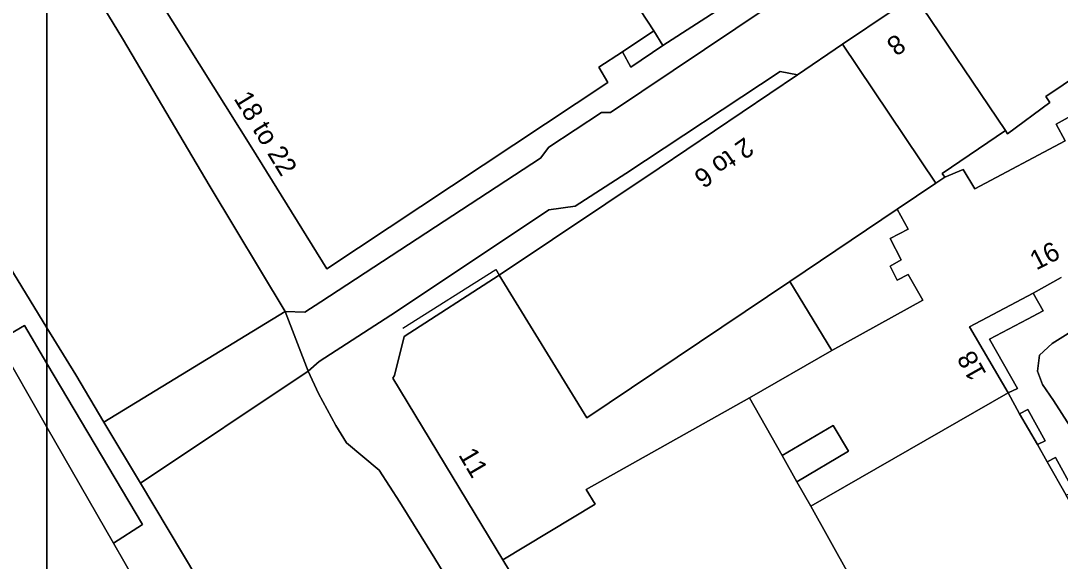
# Model space of a CAD drawing. Extents: x 529240 to 530363, y 179600 to 180767.
# Drawn here: x 529714 to 529795.1, y 180519 to 180561.3 of the extents above; entities that cross this region are included whole.
import ezdxf

# ---------------------------------------------------------------- set-up
doc = ezdxf.new("R2010")
doc.units = 0
for name, color, linetype in [('Building', 7, 'Continuous'), ('General surface', 7, 'Continuous'), ('Road Or Track', 7, 'Continuous'), ('Roadside', 7, 'Continuous'), ('Unclassified', 7, 'Continuous')]:
    doc.layers.add(name, color=color, linetype=linetype)

msp = doc.modelspace()

# ---------------------------------------------------------------- linework, layer by layer
at = {"layer": 'Building'}
for points in [[(529763.4, 180560.5), (529764.1, 180559.35), (529778.05, 180568.35), (529770.55, 180580.2), (529756.5, 180571.05)], [(529722.8, 180566.05), (529732, 180551.35), (529737.85, 180541.9), (529759.8, 180556.45), (529759.1, 180557.65), (529760.95, 180558.85), (529763.4, 180560.5), (529756.5, 180571.05), (529751.15, 180579.2), (529746.9, 180576.45), (529742.9, 180573.8), (529738.9, 180571.2), (529736.4, 180575)], [(529806.15, 180563.55), (529799.55, 180573.9), (529783.75, 180563.25), (529790.85, 180552.7), (529791, 180552.45), (529794.3, 180554.9), (529794, 180555.35), (529798.05, 180558.1)], [(529790.85, 180552.7), (529783.75, 180563.25), (529782.15, 180562.15), (529782, 180562.05), (529778.13, 180559.44), (529785.42, 180548.59), (529786.1, 180549.05), (529785.9, 180549.35)], [(529782.4, 180546.55), (529785.42, 180548.59), (529778.13, 180559.44), (529774.6, 180557.05), (529763.8, 180549.75), (529751.3, 180541.4), (529758.15, 180530.25), (529774, 180540.9)], [(529774, 180540.9), (529758.15, 180530.25), (529751.3, 180541.4), (529743.9, 180536.6), (529743.15, 180533.55), (529743, 180533.35), (529749.95, 180521.85), (529751.6, 180519.15), (529758.8, 180523.5), (529758.1, 180524.65), (529770.85, 180531.8), (529777.3, 180535.5)], [(529716, 180513.56), (529716, 180529.528), (529712.15, 180536.25), (529710.4, 180539.3), (529688.75, 180526.4), (529701.15, 180504.7), (529703.1, 180505.8)], [(529716, 180529.528), (529716, 180534.492), (529714.25, 180537.45), (529712.15, 180536.25)], [(529716, 180529.528), (529721.2, 180520.45), (529723.45, 180521.9), (529716, 180534.492)], [(529768.1, 180490.9), (529784.4, 180500), (529791, 180503.75), (529802.3, 180510.1), (529803.2, 180510.75), (529801.1, 180514.4), (529796.3, 180523), (529795.6, 180524.2), (529794.1, 180526.8), (529793.35, 180528.15), (529791.95, 180530.55), (529791.05, 180532.2), (529775.65, 180523.35), (529778.6, 180518.05), (529771.5, 180513.85), (529769.5, 180512.7), (529759.2, 180506.6), (529760.3, 180504.8), (529760.85, 180503.85), (529761.8, 180504.3), (529764.3, 180500), (529767.75, 180494.05), (529766.65, 180493.35), (529766.95, 180492.85)], [(529770.85, 180531.8), (529758.1, 180524.65), (529758.8, 180523.5), (529751.6, 180519.15), (529759.2, 180506.6), (529769.5, 180512.7), (529768.2, 180515.2), (529770.1, 180516.25), (529771.5, 180513.85), (529778.6, 180518.05), (529775.65, 180523.35), (529774.55, 180525.25), (529773.4, 180527.3)], [(529716, 180513.56), (529722.8, 180517.65), (529721.2, 180520.45), (529716, 180529.528)]]:
    msp.add_lwpolyline(points, close=True, dxfattribs=at)
for points in [[(529764.1, 180559.35), (529778.05, 180568.35), (529770.55, 180580.2)], [(529756.5, 180571.05), (529763.4, 180560.5)], [(529722.8, 180566.05), (529732, 180551.35), (529737.85, 180541.9), (529759.8, 180556.45), (529759.1, 180557.65), (529760.95, 180558.85)], [(529783.75, 180563.25), (529790.85, 180552.7)], [(529778.13, 180559.44), (529782, 180562.05)], [(529760.95, 180558.85), (529763.4, 180560.5)], [(529763.4, 180560.5), (529764.1, 180559.35)], [(529774.6, 180557.05), (529778.13, 180559.44)], [(529778.13, 180559.44), (529785.42, 180548.59)], [(529790.85, 180552.7), (529791, 180552.45), (529794.3, 180554.9), (529794, 180555.35), (529798.05, 180558.1)], [(529751.3, 180541.4), (529763.8, 180549.75), (529774.6, 180557.05)], [(529799.3, 180555.7), (529794.8, 180553.2), (529795.5, 180551.9), (529788.45, 180548.15), (529787.55, 180549.65), (529786.1, 180549.05), (529785.42, 180548.59), (529782.4, 180546.55), (529783.25, 180545), (529781.85, 180544.25), (529782.7, 180542.6), (529781.85, 180542.1), (529782.4, 180541), (529783.25, 180541.45), (529784.4, 180539.45), (529777.3, 180535.5), (529770.85, 180531.8), (529773.4, 180527.3), (529777.4, 180529.65), (529778.6, 180527.65), (529774.55, 180525.25), (529775.65, 180523.35), (529791.05, 180532.2), (529788.05, 180537.35), (529791.67, 180539.29), (529793, 180540), (529795.2, 180541.2)], [(529786.1, 180549.05), (529787.55, 180549.65), (529788.45, 180548.15), (529795.5, 180551.9), (529794.8, 180553.2), (529799.3, 180555.7)], [(529786.1, 180549.05), (529785.9, 180549.35), (529790.85, 180552.7)], [(529785.42, 180548.59), (529786.1, 180549.05)], [(529782.4, 180546.55), (529785.42, 180548.59)], [(529774, 180540.9), (529782.4, 180546.55)], [(529777.3, 180535.5), (529784.4, 180539.45), (529783.25, 180541.45), (529782.4, 180541), (529781.85, 180542.1), (529782.7, 180542.6), (529781.85, 180544.25), (529783.25, 180545), (529782.4, 180546.55)], [(529751.6, 180519.15), (529749.95, 180521.85), (529743, 180533.35), (529743.15, 180533.55), (529743.9, 180536.6), (529751.3, 180541.4)], [(529751.3, 180541.4), (529758.15, 180530.25), (529774, 180540.9)], [(529774, 180540.9), (529777.3, 180535.5)], [(529793, 180540), (529795.2, 180541.2)], [(529791.05, 180532.2), (529788.05, 180537.35), (529791.67, 180539.29), (529793, 180540)], [(529712.15, 180536.25), (529716, 180529.528)], [(529770.85, 180531.8), (529777.3, 180535.5)], [(529775.65, 180523.35), (529791.05, 180532.2)], [(529791.95, 180530.55), (529791.05, 180532.2)], [(529751.6, 180519.15), (529758.8, 180523.5), (529758.1, 180524.65), (529770.85, 180531.8)], [(529773.4, 180527.3), (529770.85, 180531.8)], [(529793.35, 180528.15), (529791.95, 180530.55)], [(529716, 180529.528), (529721.2, 180520.45)], [(529773.4, 180527.3), (529777.4, 180529.65), (529778.6, 180527.65), (529774.55, 180525.25)], [(529794.1, 180526.8), (529793.35, 180528.15)], [(529774.55, 180525.25), (529773.4, 180527.3)], [(529795.6, 180524.2), (529794.1, 180526.8)], [(529775.65, 180523.35), (529774.55, 180525.25)], [(529771.5, 180513.85), (529778.6, 180518.05), (529775.65, 180523.35)], [(529721.2, 180520.45), (529722.8, 180517.65)], [(529759.2, 180506.6), (529751.6, 180519.15)]]:
    msp.add_lwpolyline(points, dxfattribs=at)
at = {"layer": 'General surface'}
for points in [[(529764.1, 180559.35), (529763.4, 180560.5), (529760.95, 180558.85), (529761.6, 180557.65)], [(529798.05, 180558.1), (529794, 180555.35), (529794.3, 180554.9), (529791, 180552.45), (529790.85, 180552.7), (529785.9, 180549.35), (529786.1, 180549.05), (529787.55, 180549.65), (529788.45, 180548.15), (529795.5, 180551.9), (529794.8, 180553.2), (529799.3, 180555.7)], [(529774, 180540.9), (529777.3, 180535.5), (529784.4, 180539.45), (529783.25, 180541.45), (529782.4, 180541), (529781.85, 180542.1), (529782.7, 180542.6), (529781.85, 180544.25), (529783.25, 180545), (529782.4, 180546.55)], [(529793, 180540), (529791.67, 180539.29), (529788.05, 180537.35), (529791.05, 180532.2), (529791.8, 180532.55), (529789.6, 180536.4), (529792.57, 180537.95), (529793.8, 180538.6)], [(529793.35, 180528.15), (529793.95, 180528.45), (529792.6, 180530.9), (529791.95, 180530.55)], [(529773.4, 180527.3), (529774.55, 180525.25), (529778.6, 180527.65), (529777.4, 180529.65)], [(529795.6, 180524.2), (529796.2, 180524.5), (529794.75, 180527.15), (529794.1, 180526.8)]]:
    msp.add_lwpolyline(points, close=True, dxfattribs=at)
at = {"layer": 'Road Or Track'}
for points in [[(529716, 180537.288), (529716, 180569.641), (529714.45, 180572.2), (529713.05, 180572.95), (529711, 180576.3), (529710.55, 180577.25), (529710.5, 180577.9), (529702.5, 180573.56), (529704, 180571), (529704, 180570.6), (529703.5, 180570.45), (529703.25, 180570.35), (529702.7, 180571), (529696.94, 180567.73), (529697.4, 180567.65), (529697.5, 180567.6), (529698, 180567.3), (529698.5, 180566.9), (529698.85, 180566.4), (529698.9, 180566.3), (529703.3, 180558.95), (529708.8, 180549.4), (529713.4, 180541.55)], [(529716, 180537.288), (529718.25, 180533.6), (529720.45, 180529.92), (529734.6, 180538.55), (529728.75, 180548.3), (529721.9, 180559.9), (529716, 180569.641)], [(529736.4, 180533.9), (529737.25, 180534.65), (529743.3, 180538.55), (529755.2, 180546.5), (529757.25, 180546.8), (529761.2, 180549.35), (529773.25, 180557.3), (529774.6, 180557.05), (529778.13, 180559.44), (529782, 180562.05), (529781.95, 180562.85), (529782.55, 180563.55), (529783.75, 180564.45), (529780.65, 180567.9), (529772.25, 180562.3), (529760, 180554.1), (529759.3, 180554.1), (529755.2, 180551.4), (529754.55, 180550.55), (529737.4, 180539.3), (529736.15, 180538.5), (529734.6, 180538.55)], [(529734.6, 180538.55), (529720.45, 180529.92), (529723.3, 180525.14), (529736.4, 180533.9)]]:
    msp.add_lwpolyline(points, close=True, dxfattribs=at)
for points in [[(529734.6, 180538.55), (529728.75, 180548.3), (529721.9, 180559.9), (529716, 180569.641)], [(529696.94, 180567.73), (529697.4, 180567.65), (529697.5, 180567.6), (529698, 180567.3), (529698.5, 180566.9), (529698.85, 180566.4), (529698.9, 180566.3), (529703.3, 180558.95), (529708.8, 180549.4), (529713.4, 180541.55), (529716, 180537.288)], [(529780.65, 180567.9), (529772.25, 180562.3), (529760, 180554.1), (529759.3, 180554.1), (529755.2, 180551.4), (529754.55, 180550.55), (529737.4, 180539.3), (529736.15, 180538.5), (529734.6, 180538.55)], [(529736.4, 180533.9), (529737.25, 180534.65), (529743.3, 180538.55), (529755.2, 180546.5), (529757.25, 180546.8), (529761.2, 180549.35), (529773.25, 180557.3), (529774.6, 180557.05)], [(529810.1, 180518.5), (529808.6, 180521.15), (529807.15, 180523.8), (529806, 180526), (529803.85, 180530.2), (529802.9, 180532.35), (529801.05, 180536.3), (529800.45, 180537.35), (529799.75, 180538), (529799.15, 180538.2), (529798.2, 180538.25), (529797.2, 180537.75), (529794.5, 180536.05), (529793.5, 180535.15), (529793.35, 180533.9), (529793.75, 180532.85), (529794.6, 180531.6), (529796.55, 180528.55), (529802.2, 180519.1), (529813.25, 180500)], [(529813.25, 180500), (529802.2, 180519.1), (529796.55, 180528.55), (529794.6, 180531.6), (529793.75, 180532.85), (529793.35, 180533.9), (529793.5, 180535.15), (529794.5, 180536.05), (529797.2, 180537.75), (529798.2, 180538.25), (529799.15, 180538.2), (529799.75, 180538), (529800.45, 180537.35), (529801.05, 180536.3), (529802.9, 180532.35), (529803.85, 180530.2), (529806, 180526), (529807.15, 180523.8), (529808.6, 180521.15), (529810.1, 180518.5)], [(529716, 180537.288), (529718.25, 180533.6), (529720.45, 180529.92)], [(529747.5, 180517.25), (529746.3, 180519.25), (529743.55, 180523.65), (529741.95, 180526.15), (529739.4, 180528.3), (529738.55, 180529.65), (529737.2, 180532.15), (529736.4, 180533.9), (529723.3, 180525.14), (529731.05, 180512.15)], [(529754.65, 180502.85), (529751.8, 180507.6), (529751.05, 180509), (529750.9, 180509.55), (529750.6, 180511.25), (529750.4, 180512), (529750.25, 180512.55), (529749.8, 180513.45), (529748.2, 180516.15), (529747.5, 180517.25), (529746.3, 180519.25), (529743.55, 180523.65), (529741.95, 180526.15), (529739.4, 180528.3), (529738.55, 180529.65), (529737.2, 180532.15), (529736.4, 180533.9)], [(529720.45, 180529.92), (529723.3, 180525.14)], [(529723.3, 180525.14), (529731.05, 180512.15), (529736.54, 180503.08)]]:
    msp.add_lwpolyline(points, dxfattribs=at)
at = {"layer": 'Roadside'}
for points in [[(529716, 180569.641), (529721.9, 180559.9), (529728.75, 180548.3), (529734.6, 180538.55), (529736.15, 180538.5), (529737.4, 180539.3), (529754.55, 180550.55), (529755.2, 180551.4), (529759.3, 180554.1), (529760, 180554.1), (529772.25, 180562.3)], [(529778.05, 180568.35), (529764.1, 180559.35), (529761.6, 180557.65), (529760.95, 180558.85), (529759.1, 180557.65), (529759.8, 180556.45), (529737.85, 180541.9), (529732, 180551.35), (529722.8, 180566.05)], [(529759.2, 180506.6), (529751.6, 180519.15), (529749.95, 180521.85), (529743, 180533.35), (529743.15, 180533.55), (529743.9, 180536.6), (529751.3, 180541.4), (529763.8, 180549.75), (529774.6, 180557.05), (529773.25, 180557.3), (529761.2, 180549.35), (529757.25, 180546.8), (529755.2, 180546.5), (529743.3, 180538.55), (529737.25, 180534.65), (529736.4, 180533.9), (529737.2, 180532.15), (529738.55, 180529.65), (529739.4, 180528.3), (529741.95, 180526.15), (529743.55, 180523.65), (529746.3, 180519.25), (529747.5, 180517.25)], [(529712.15, 180536.25), (529714.25, 180537.45), (529716, 180534.492), (529716, 180537.288), (529713.4, 180541.55)], [(529795.2, 180541.2), (529793, 180540), (529793.8, 180538.6), (529792.57, 180537.95), (529789.6, 180536.4), (529791.8, 180532.55), (529791.05, 180532.2), (529791.95, 180530.55), (529792.6, 180530.9), (529793.95, 180528.45), (529793.35, 180528.15), (529794.1, 180526.8), (529794.75, 180527.15), (529796.2, 180524.5)], [(529813.25, 180500), (529802.2, 180519.1), (529796.55, 180528.55), (529794.6, 180531.6), (529793.75, 180532.85), (529793.35, 180533.9), (529793.5, 180535.15), (529794.5, 180536.05), (529797.2, 180537.75), (529798.2, 180538.25), (529799.15, 180538.2), (529799.75, 180538), (529800.45, 180537.35), (529801.05, 180536.3), (529802.9, 180532.35), (529803.85, 180530.2), (529806, 180526), (529807.15, 180523.8), (529808.6, 180521.15), (529810.1, 180518.5)], [(529731.05, 180512.15), (529723.3, 180525.14), (529720.45, 180529.92), (529718.25, 180533.6), (529716, 180537.288), (529716, 180534.492), (529723.45, 180521.9), (529721.2, 180520.45), (529722.8, 180517.65)]]:
    msp.add_lwpolyline(points, dxfattribs=at)
at = {"layer": 'Unclassified'}
for points in [[(529760.95, 180558.85), (529761.6, 180557.65), (529764.1, 180559.35)], [(529743.8, 180537.25), (529751.05, 180541.85), (529751.3, 180541.4)], [(529791.05, 180532.2), (529791.8, 180532.55), (529789.6, 180536.4), (529792.57, 180537.95), (529793.8, 180538.6), (529793, 180540)], [(529734.6, 180538.55), (529720.45, 180529.92)], [(529736.4, 180533.9), (529734.6, 180538.55)], [(529712.15, 180536.25), (529714.25, 180537.45), (529716, 180534.492)], [(529716, 180534.492), (529723.45, 180521.9), (529721.2, 180520.45)], [(529736.4, 180533.9), (529723.3, 180525.14)], [(529793.35, 180528.15), (529793.95, 180528.45), (529792.6, 180530.9), (529791.95, 180530.55)], [(529795.6, 180524.2), (529796.2, 180524.5), (529794.75, 180527.15), (529794.1, 180526.8)]]:
    msp.add_lwpolyline(points, dxfattribs=at)

# ---------------------------------------------------------------- texts
for s, rotation, p in [('8', 215.2, (529782.35, 180560.31)), ('18 to 22', 301.4, (529730.55, 180555.2)), ('2 to 6', 215.2, (529770.5, 180552.23)), ('16', 27, (529793.25, 180541.75)), ('18', 119.4, (529789.4, 180533.7)), ('11', 300.4, (529748.1, 180527.35))]:
    msp.add_text(s, height=1.5, rotation=rotation, dxfattribs=at).set_placement(p)

doc.saveas('drawing.dxf')
